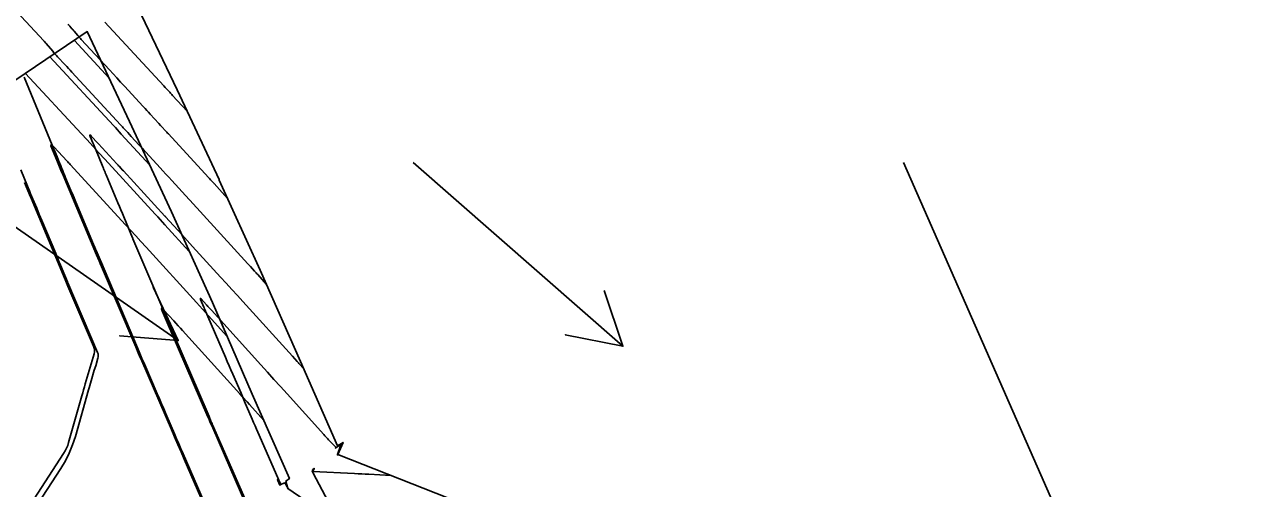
# Model space of a CAD drawing. Extents: x 954385 to 988206, y 1868364 to 1924553.
# Drawn here: x 957517.5 to 957642.4, y 1920335.7 to 1920383 of the extents above; entities that cross this region are included whole.
import ezdxf

# ---------------------------------------------------------------- set-up
doc = ezdxf.new("R2010")
doc.units = 0
for name, color, linetype in [('16', 7, 'Continuous'), ('24', 7, 'Continuous'), ('26', 7, 'Continuous'), ('6', 7, 'Continuous'), ('7', 7, 'Continuous')]:
    doc.layers.add(name, color=color, linetype=linetype)

msp = doc.modelspace()

# ---------------------------------------------------------------- linework, layer by layer
at = {"layer": '16'}
for points in [[(957450.82, 1920332.79), (957523.93, 1920382.25), (957528.25, 1920373.09), (957532.51, 1920363.9), (957536.68, 1920354.65), (957540.74, 1920345.32), (957544.54, 1920336.71), (957544.18, 1920336.46), (957544.36, 1920335.7), (957553.23, 1920329.63), (957564.73, 1920325.33), (957576.26, 1920321.06), (957587.88, 1920316.85), (957597.03, 1920310.96), (957602.82, 1920302.8), (957608.3, 1920294.44), (957613.91, 1920286.16), (957619.64, 1920277.96), (957625.39, 1920269.78), (957631.03, 1920261.52), (957636.61, 1920253.23), (957642.48, 1920245.12), (957647.9, 1920236.72)], [(957526.16, 1920377.52), (957522.62, 1920381.36)], [(957520.13, 1920379.67), (957526.6, 1920372.68), (957526.8, 1920372.47), (957527, 1920372.25), (957527.2, 1920372.03), (957527.4, 1920371.81), (957530.31, 1920368.64)], [(957534.33, 1920359.85), (957531.84, 1920362.58), (957531.6, 1920362.85), (957531.35, 1920363.12), (957531.11, 1920363.39), (957530.86, 1920363.66), (957525.71, 1920369.26), (957525.11, 1920369.91), (957524.51, 1920370.57), (957523.91, 1920371.22), (957523.31, 1920371.87), (957517.65, 1920377.99)], [(957538.17, 1920351.22), (957536.3, 1920353.28), (957535.99, 1920353.63), (957535.68, 1920353.97), (957535.36, 1920354.31), (957535.05, 1920354.66), (957529.92, 1920360.29), (957529.39, 1920360.86), (957528.87, 1920361.44), (957528.34, 1920362.01), (957527.82, 1920362.58), (957522.18, 1920368.72), (957522.11, 1920368.8), (957522.03, 1920368.89), (957521.95, 1920368.97), (957521.87, 1920369.06), (957520.54, 1920370.5), (957520.34, 1920370.69), (957520.24, 1920370.73), (957520.23, 1920370.62), (957520.32, 1920370.36), (957520.89, 1920368.99), (957521.03, 1920368.65), (957521.18, 1920368.31), (957521.32, 1920367.97), (957521.46, 1920367.63), (957524.88, 1920359.52), (957525, 1920359.21), (957525.13, 1920358.91), (957525.26, 1920358.61), (957525.39, 1920358.31), (957528.77, 1920350.36), (957528.95, 1920349.95), (957529.13, 1920349.54), (957529.3, 1920349.13), (957529.48, 1920348.72), (957532.5, 1920341.71), (957532.83, 1920340.95), (957533.16, 1920340.2), (957533.49, 1920339.44), (957533.82, 1920338.68), (957536.54, 1920332.45)], [(957515.83, 1920330.51), (957521.52, 1920339.26), (957521.68, 1920339.53), (957521.82, 1920339.81), (957521.94, 1920340.09), (957522.03, 1920340.39), (957523.38, 1920345.16), (957523.47, 1920345.46), (957523.55, 1920345.77), (957523.64, 1920346.07), (957523.73, 1920346.38), (957524.62, 1920349.41), (957524.67, 1920349.61), (957524.67, 1920349.8), (957524.64, 1920350), (957524.58, 1920350.19), (957521.96, 1920356.33), (957521.89, 1920356.5), (957521.82, 1920356.67), (957521.75, 1920356.84), (957521.68, 1920357.01), (957518.2, 1920365.27), (957518.03, 1920365.67), (957517.86, 1920366.07), (957517.7, 1920366.47), (957517.53, 1920366.87)], [(957541.92, 1920342.64), (957540.46, 1920344.26), (957540.22, 1920344.53), (957539.97, 1920344.8), (957539.73, 1920345.07), (957539.48, 1920345.34), (957533.65, 1920351.79), (957533.42, 1920352.04), (957533.19, 1920352.29), (957532.96, 1920352.54), (957532.74, 1920352.79), (957531.74, 1920353.88), (957531.59, 1920354.03), (957531.52, 1920354.06), (957531.51, 1920353.98), (957531.58, 1920353.79), (957532.39, 1920351.9), (957532.41, 1920351.84), (957532.44, 1920351.78), (957532.46, 1920351.72), (957532.49, 1920351.66), (957536.23, 1920343.01), (957536.35, 1920342.72), (957536.47, 1920342.44), (957536.6, 1920342.15), (957536.72, 1920341.87), (957540.21, 1920333.88)]]:
    msp.add_lwpolyline(points, dxfattribs=at)
msp.add_lwpolyline([(957543.56, 1920336.05), (957543.56, 1920336.05), (957543.65, 1920336.11), (957543.66, 1920336.12), (957543.67, 1920336.13), (957543.69, 1920336.14), (957543.7, 1920336.15), (957543.7, 1920336.15), (957543.7, 1920336.15), (957543.7, 1920336.16), (957543.38, 1920336.56), (957543.34, 1920336.61), (957543.32, 1920336.62), (957543.32, 1920336.59), (957543.34, 1920336.53), (957543.55, 1920336.05), (957543.55, 1920336.05)], close=True, dxfattribs=at)
at = {"layer": '24'}
msp.add_lwpolyline([(957528.74, 1920385.41), (957533.09, 1920376.32), (957534.37, 1920373.58), (957537.36, 1920367.18), (957537.39, 1920367.11), (957541.57, 1920357.96), (957545.65, 1920348.64), (957549.45, 1920340.04), (957550, 1920340.4), (957549.48, 1920339.16), (957560.76, 1920334.72)], dxfattribs=at)
at = {"layer": '26'}
for points in [[(957507.13, 1920368.93), (957533.21, 1920350.77), (957527.23, 1920351.27), (957533.21, 1920350.77), (957530.66, 1920356.2)], [(957557.13, 1920368.93), (957578.53, 1920350.2), (957572.65, 1920351.37), (957578.53, 1920350.2), (957576.6, 1920355.88)], [(957607.13, 1920368.93), (957628.04, 1920321.35), (957623.21, 1920324.9), (957628.04, 1920321.35), (957628.7, 1920327.31)]]:
    msp.add_lwpolyline(points, dxfattribs=at)
at = {"layer": '6'}
msp.add_lwpolyline([(957549.63, 1920339.11), (957549.45, 1920339.12), (957549.43, 1920339.12), (957549.42, 1920339.12), (957549.42, 1920339.13), (957549.42, 1920339.15), (957549.75, 1920340.05), (957549.77, 1920340.11), (957549.76, 1920340.14), (957549.72, 1920340.14), (957549.67, 1920340.11), (957549.26, 1920339.83), (957549.25, 1920339.82), (957549.24, 1920339.82), (957549.24, 1920339.83), (957549.24, 1920339.84), (957549.26, 1920339.89), (957549.27, 1920339.9), (957549.27, 1920339.91), (957549.26, 1920339.92), (957549.25, 1920339.93), (957548.53, 1920340.67), (957548.4, 1920340.8), (957548.28, 1920340.93), (957548.16, 1920341.06), (957548.04, 1920341.19), (957544.29, 1920345.35), (957543.62, 1920346.09), (957542.96, 1920346.82), (957542.29, 1920347.56), (957541.63, 1920348.3), (957536.59, 1920353.86), (957536.42, 1920354.04), (957536.26, 1920354.22), (957536.22, 1920354.26), (957536.17, 1920354.31), (957536.13, 1920354.35), (957536.09, 1920354.4), (957535.53, 1920355.01), (957535.48, 1920355.06), (957535.46, 1920355.07), (957535.46, 1920355.04), (957535.48, 1920354.97), (957535.82, 1920354.18), (957535.84, 1920354.14), (957535.86, 1920354.09), (957535.87, 1920354.05), (957535.89, 1920354), (957538.02, 1920349.08), (957538.2, 1920348.64), (957538.39, 1920348.21), (957538.58, 1920347.78), (957538.76, 1920347.34), (957539.6, 1920345.41), (957539.74, 1920345.08), (957539.88, 1920344.74), (957540.03, 1920344.41), (957540.17, 1920344.08), (957540.75, 1920342.75), (957540.89, 1920342.42), (957541.04, 1920342.09), (957541.18, 1920341.76), (957541.33, 1920341.43), (957543.59, 1920336.23), (957543.59, 1920336.22), (957543.6, 1920336.21), (957543.61, 1920336.2), (957543.61, 1920336.18), (957543.65, 1920336.11), (957543.65, 1920336.11), (957543.65, 1920336.11), (957543.66, 1920336.12), (957543.96, 1920336.23), (957544.02, 1920336.25), (957544.07, 1920336.27), (957544.08, 1920336.28), (957544.09, 1920336.28), (957544.1, 1920336.27), (957544.11, 1920336.26), (957544.32, 1920335.86), (957544.36, 1920335.79), (957544.39, 1920335.72), (957544.43, 1920335.65)], dxfattribs=at)
at = {"layer": '7'}
for points in [[(957542.21, 1920356.49), (957541.31, 1920357.49), (957541.23, 1920357.58), (957541.14, 1920357.67), (957541.06, 1920357.76), (957540.98, 1920357.85), (957540.56, 1920358.31), (957540.31, 1920358.58), (957534.39, 1920365.07), (957534.37, 1920365.08), (957534.36, 1920365.1), (957534.35, 1920365.11), (957534.33, 1920365.13), (957534.32, 1920365.14), (957532.54, 1920367.08), (957532.24, 1920367.41), (957531.94, 1920367.73), (957531.64, 1920368.06), (957531.35, 1920368.38), (957529.89, 1920369.97), (957529.72, 1920370.15), (957529.56, 1920370.33), (957529.39, 1920370.51), (957529.23, 1920370.69), (957528.42, 1920371.57), (957528.24, 1920371.76), (957528.05, 1920371.96), (957527.69, 1920372.36), (957527.6, 1920372.45), (957527.51, 1920372.55), (957527.42, 1920372.65), (957527.32, 1920372.75), (957522.36, 1920378.12), (957522.19, 1920378.31), (957522.02, 1920378.49), (957521.85, 1920378.68), (957521.68, 1920378.86), (957520.91, 1920379.69), (957520.79, 1920379.83), (957520.66, 1920379.96), (957520.54, 1920380.1), (957520.42, 1920380.25), (957519.73, 1920381.05), (957519.67, 1920381.12), (957519.58, 1920381.23), (957519.56, 1920381.25), (957519.54, 1920381.27), (957519.52, 1920381.29), (957519.5, 1920381.31), (957513.97, 1920387.27)], [(957521.97, 1920383.01), (957522.03, 1920382.94), (957522.09, 1920382.88), (957522.14, 1920382.81), (957522.36, 1920382.55), (957522.42, 1920382.49), (957522.48, 1920382.42), (957522.53, 1920382.36), (957522.59, 1920382.29), (957522.98, 1920381.84), (957523.06, 1920381.74), (957523.15, 1920381.64), (957523.24, 1920381.54), (957523.32, 1920381.45), (957526.19, 1920378.35), (957526.57, 1920377.94), (957526.95, 1920377.53), (957527.33, 1920377.11), (957527.71, 1920376.7), (957529.64, 1920374.61), (957529.82, 1920374.42), (957529.99, 1920374.23), (957530.17, 1920374.04), (957530.35, 1920373.85), (957531.24, 1920372.88), (957531.4, 1920372.7), (957531.56, 1920372.53), (957531.88, 1920372.18), (957531.96, 1920372.09), (957532.04, 1920372.01), (957532.12, 1920371.92), (957532.2, 1920371.83), (957536.28, 1920367.4), (957536.39, 1920367.28), (957536.49, 1920367.16), (957536.8, 1920366.83), (957536.82, 1920366.81), (957536.83, 1920366.8), (957536.86, 1920366.76), (957536.87, 1920366.76), (957538.24, 1920365.25)], [(957534.12, 1920374.13), (957532.63, 1920375.75), (957532.55, 1920375.83), (957532.48, 1920375.91), (957532.4, 1920375.99), (957532.33, 1920376.07), (957532.03, 1920376.4), (957531.88, 1920376.56), (957531.73, 1920376.72), (957525.73, 1920383.21)], [(957517.5, 1920377.61), (957520.36, 1920370.68), (957520.41, 1920370.55), (957520.47, 1920370.42), (957520.52, 1920370.29), (957520.58, 1920370.15), (957520.85, 1920369.49), (957521.01, 1920369.12), (957521.23, 1920368.57), (957521.27, 1920368.47), (957521.31, 1920368.37), (957521.35, 1920368.27), (957521.4, 1920368.17), (957521.56, 1920367.77), (957521.6, 1920367.67), (957521.64, 1920367.57), (957521.69, 1920367.47), (957521.73, 1920367.37), (957522.27, 1920366.06), (957522.38, 1920365.8), (957522.49, 1920365.55), (957522.59, 1920365.3), (957522.7, 1920365.05), (957524.58, 1920360.57), (957524.65, 1920360.41), (957524.71, 1920360.25), (957524.78, 1920360.09), (957524.85, 1920359.94), (957525.24, 1920359), (957525.24, 1920358.99), (957525.25, 1920358.97), (957525.27, 1920358.92), (957528.67, 1920350.93), (957528.95, 1920350.27), (957529.23, 1920349.61), (957529.51, 1920348.95), (957529.8, 1920348.29), (957531.07, 1920345.34), (957531.29, 1920344.83), (957531.51, 1920344.32), (957531.73, 1920343.81), (957531.94, 1920343.31), (957532.82, 1920341.28), (957533.04, 1920340.77), (957533.26, 1920340.26), (957533.48, 1920339.75), (957533.7, 1920339.25), (957536.97, 1920331.74)], [(957540.32, 1920333.9), (957536.71, 1920342.18), (957536.65, 1920342.31), (957536.6, 1920342.44), (957536.58, 1920342.47), (957536.57, 1920342.5), (957536.55, 1920342.53), (957536.54, 1920342.57), (957536.34, 1920343.03), (957536.24, 1920343.26), (957532.75, 1920351.38), (957532.64, 1920351.61), (957532.54, 1920351.85), (957532.44, 1920352.09), (957532.34, 1920352.33), (957531.93, 1920353.28), (957531.83, 1920353.52), (957531.73, 1920353.75), (957531.63, 1920353.99), (957531.53, 1920354.23), (957528.59, 1920361.15), (957528.58, 1920361.16), (957528.56, 1920361.23), (957528.55, 1920361.24), (957527.66, 1920363.37), (957527.51, 1920363.73), (957527.36, 1920364.08), (957527.21, 1920364.44), (957527.06, 1920364.8), (957525.86, 1920367.65), (957525.83, 1920367.72), (957525.8, 1920367.79), (957525.77, 1920367.86), (957525.74, 1920367.93), (957525.63, 1920368.21), (957525.6, 1920368.28), (957525.57, 1920368.35), (957525.54, 1920368.42), (957525.51, 1920368.49), (957524.76, 1920370.3), (957524.69, 1920370.45), (957524.63, 1920370.61), (957524.56, 1920370.77), (957524.5, 1920370.92), (957524.24, 1920371.55), (957524.2, 1920371.67), (957524.2, 1920371.72), (957524.25, 1920371.7), (957524.34, 1920371.61), (957525.01, 1920370.89), (957525.08, 1920370.81), (957526.96, 1920368.77), (957527.02, 1920368.71), (957527.07, 1920368.65), (957527.12, 1920368.59), (957527.18, 1920368.53), (957527.39, 1920368.3), (957527.5, 1920368.18), (957527.61, 1920368.07), (957531.84, 1920363.46), (957531.86, 1920363.44), (957531.89, 1920363.4), (957531.91, 1920363.39), (957533.56, 1920361.58), (957533.83, 1920361.27), (957534.11, 1920360.97), (957534.39, 1920360.67), (957534.67, 1920360.36), (957537.52, 1920357.23), (957538.09, 1920356.61), (957538.66, 1920355.99), (957539.23, 1920355.36), (957539.79, 1920354.74), (957544.84, 1920349.17), (957545.08, 1920348.91), (957545.32, 1920348.64), (957545.39, 1920348.57), (957545.45, 1920348.51), (957545.51, 1920348.44), (957545.57, 1920348.37), (957545.96, 1920347.94)], [(957515.22, 1920328.51), (957521.24, 1920337.74), (957521.7, 1920338.51), (957522.1, 1920339.31), (957522.44, 1920340.14), (957522.72, 1920340.99), (957524.06, 1920345.74), (957524.13, 1920345.97), (957524.19, 1920346.2), (957524.26, 1920346.43), (957524.33, 1920346.67), (957524.65, 1920347.75), (957524.79, 1920348.2), (957525.01, 1920348.97), (957525.05, 1920349.12), (957525.05, 1920349.27), (957525.03, 1920349.42), (957524.98, 1920349.56), (957521.96, 1920356.66), (957521.95, 1920356.68), (957521.93, 1920356.74), (957521.93, 1920356.75), (957521.2, 1920358.47), (957521.08, 1920358.76), (957520.96, 1920359.05), (957520.84, 1920359.34), (957520.72, 1920359.63), (957519.3, 1920363), (957519.24, 1920363.16), (957519.17, 1920363.31), (957519.1, 1920363.47), (957519.04, 1920363.63), (957518.78, 1920364.26), (957518.71, 1920364.42), (957518.65, 1920364.58), (957518.58, 1920364.73), (957518.51, 1920364.89), (957518.16, 1920365.74), (957518.08, 1920365.94), (957518, 1920366.13), (957517.92, 1920366.33), (957517.84, 1920366.52), (957517.15, 1920368.17)], [(957554.86, 1920337.04), (957552.64, 1920337.15), (957552.27, 1920337.17), (957551.9, 1920337.19), (957551.53, 1920337.21), (957551.16, 1920337.23), (957546.93, 1920337.44), (957546.93, 1920337.44), (957546.93, 1920337.44), (957546.93, 1920337.45), (957546.93, 1920337.45), (957546.93, 1920337.44), (957546.93, 1920337.44), (957547.04, 1920337.75), (957547.04, 1920337.76), (957547.04, 1920337.76), (957547.04, 1920337.76), (957547.04, 1920337.76), (957547.01, 1920337.73), (957547, 1920337.71), (957546.98, 1920337.7), (957546.91, 1920337.62), (957546.9, 1920337.61), (957546.89, 1920337.59), (957546.89, 1920337.57), (957546.88, 1920337.55), (957546.87, 1920337.41), (957546.87, 1920337.41), (957546.88, 1920337.41), (957546.88, 1920337.4), (957546.95, 1920337.26), (957550.58, 1920330.41)]]:
    msp.add_lwpolyline(points, dxfattribs=at)

doc.saveas('drawing.dxf')
